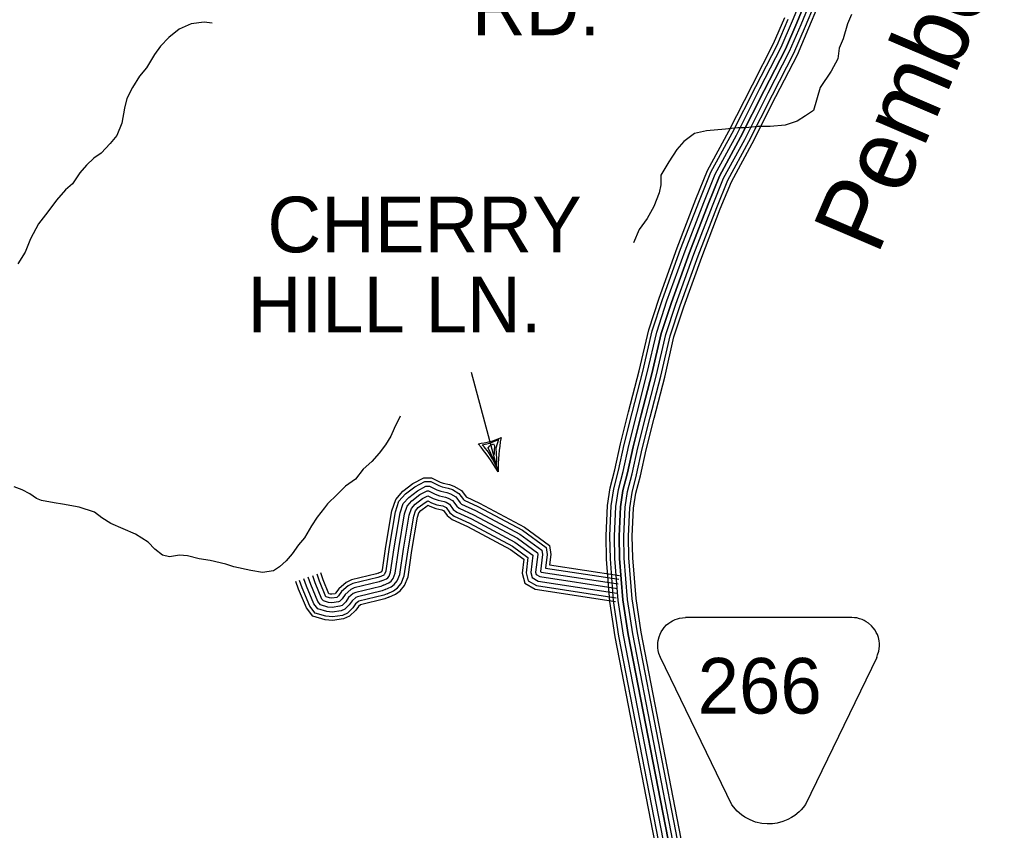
# Model space of a CAD drawing. Extents: x 1788175 to 1969470, y 584502 to 738744.
# Drawn here: x 1892193 to 1898661, y 629566 to 634958 of the extents above; entities that cross this region are included whole.
import ezdxf

# ---------------------------------------------------------------- set-up
doc = ezdxf.new("R2010")
doc.units = 0
for name, color, linetype in [('DESIGN - DRAINAGE - Bridges and Cross Drains Size Text', 7, 'Continuous'), ('DESIGN - ROW - Easement Linework and Patterning', 7, 'Continuous'), ('DESIGN - ROW - Right-of-Way and Easement Labels', 7, 'Continuous'), ('DESIGN - TRANSPORTATION - Text', 7, 'Continuous'), ('SURVEY - CONTROL with Text', 7, 'Continuous'), ('SURVEY - TRANSPORTATION - Roads', 7, 'Continuous')]:
    doc.layers.add(name, color=color, linetype=linetype)

msp = doc.modelspace()

# ---------------------------------------------------------------- linework, layer by layer
at = {"layer": 'DESIGN - ROW - Easement Linework and Patterning'}
for points in [[(1896928.7, 629736.4), (1896454.2, 630716.9), (1896443.7, 630743.9), (1896439.2, 630761.9), (1896436.6, 630779.8), (1896435.8, 630795.4), (1896436.5, 630813.2), (1896438.6, 630829.7), (1896444.3, 630852.9), (1896450.9, 630870.5), (1896458.8, 630886.6), (1896468.8, 630902.8), (1896479.1, 630916.3), (1896494.5, 630932.5), (1896508.8, 630944.5), (1896522, 630953.7), (1896534.7, 630961), (1896551.3, 630968.7), (1896566.9, 630974.2), (1896579.6, 630977.6), (1896601.3, 630981.2), (1896620.6, 630982.2)], [(1897891.3, 630716.9), (1897897.4, 630734.6), (1897905.4, 630757.7), (1897908.3, 630774.4), (1897909.7, 630794.8), (1897909.3, 630810), (1897907.2, 630828), (1897902, 630850.4), (1897895.5, 630868.6), (1897888.6, 630883.1), (1897880, 630898), (1897868.3, 630914), (1897855.7, 630927.9), (1897837, 630944.3), (1897822.2, 630954.5), (1897808.2, 630962.3), (1897793.9, 630968.8), (1897777.7, 630974.5), (1897758, 630979.2), (1897744.1, 630981.2), (1897725, 630982.2), (1896620.6, 630982.2)], [(1897891.3, 630716.9), (1897418.2, 629739.3), (1897403, 629719), (1897388.6, 629702.7), (1897375.3, 629689.6), (1897347.2, 629666.5), (1897325.1, 629651.9), (1897301.1, 629639.1), (1897268.3, 629625.7), (1897230.6, 629615.6), (1897198.9, 629611.1), (1897163.9, 629610), (1897126.6, 629613.4), (1897086.1, 629622.7), (1897050.3, 629636.1), (1897014.7, 629655.1), (1896992.7, 629670.1), (1896963.3, 629695.6), (1896928.7, 629736.4)]]:
    msp.add_lwpolyline(points, dxfattribs=at)
at = {"layer": 'DESIGN - ROW - Right-of-Way and Easement Labels'}
for p, q in [((1895374, 631950.9), (1895196.9, 632611.9)), ((1895267.8, 632130.9), (1895319, 632140.3)), ((1895282.7, 632116.3), (1895267.8, 632130.9)), ((1895308.1, 632111.1), (1895320.2, 632123.1)), ((1895319, 632140.3), (1895376.8, 632165.6)), ((1895320.2, 632123.1), (1895344, 632137.1)), ((1895344, 632137.1), (1895349.8, 632123.3)), ((1895349.8, 632123.3), (1895348.8, 632090.2)), ((1895376.8, 632165.6), (1895360.6, 632107.6)), ((1895309.7, 632080.8), (1895282.7, 632116.3)), ((1895360.7, 631996.9), (1895308.1, 632111.1)), ((1895337.9, 632036.8), (1895309.7, 632080.8)), ((1895348.8, 632090.2), (1895349.1, 632065)), ((1895360.6, 632107.6), (1895364.1, 632037.2)), ((1895365, 631984.9), (1895337.9, 632036.8)), ((1895364.1, 632037.2), (1895360.7, 631996.9))]:
    msp.add_line(p, q, dxfattribs=at)
for centre, radius, start, end in [((1895182.3, 632666.6), 532.3, 276.5708, 293.4292), ((1894040.5, 631156.4), 1552.3, 30.78757, 39.21535), ((1896760.4, 631944.1), 1386.4, 170.27927, 179.71781)]:
    msp.add_arc(centre, radius, start, end, dxfattribs=at)
at = {"layer": 'DESIGN - TRANSPORTATION - Text'}
for points in [[(1897723.2, 634992.4), (1897696.2, 634929.4), (1897669.2, 634830.5), (1897642.2, 634767.6), (1897633.2, 634695.6), (1897588.3, 634614.7), (1897516.3, 634506.8), (1897471.4, 634353.9), (1897417.4, 634317.9), (1897363.5, 634282), (1897282.5, 634255), (1897183.6, 634246), (1897102.7, 634246), (1897021.7, 634237), (1896967.8, 634237), (1896886.8, 634228), (1896760.9, 634219), (1896680, 634201), (1896608.1, 634147.1), (1896563.1, 634093.1), (1896509.2, 634012.2), (1896455.2, 633922.3), (1896455.2, 633859.3), (1896446.2, 633805.4), (1896410.2, 633715.4), (1896365.3, 633634.5), (1896311.3, 633562.6), (1896275.3, 633472.6)], [(1893473.6, 634934.8), (1893419.7, 634940.8), (1893333.7, 634928.8), (1893253.7, 634894.8), (1893185.7, 634838.8), (1893129.6, 634780.8), (1893089.6, 634724.8), (1893037.6, 634636.7), (1892991.5, 634580.7), (1892945.5, 634506.7), (1892907.4, 634432.7), (1892891.4, 634368.6), (1892873.3, 634268.6), (1892841.2, 634186.5), (1892795.2, 634134.5), (1892735.2, 634070.5), (1892687.2, 634036.5), (1892639.1, 633990.5), (1892595.1, 633938.4), (1892545.1, 633866.4), (1892499, 633826.4), (1892439, 633756.4), (1892381, 633680.3), (1892318.9, 633600.3), (1892266.8, 633500.3), (1892230.8, 633412.2), (1892182.7, 633334.2)], [(1894723.3, 632320.6), (1894683.2, 632238.6), (1894661.2, 632188.6), (1894627.2, 632130.6), (1894585.1, 632074.5), (1894535.1, 632018.5), (1894477.1, 631968.5), (1894427, 631902.5), (1894361, 631856.5), (1894305, 631800.4), (1894241, 631738.4), (1894221, 631712.4), (1894170.9, 631650.4), (1894134.9, 631592.4), (1894086.8, 631512.3), (1894048.8, 631466.3), (1894004.8, 631406.3), (1893966.7, 631358.3), (1893920.7, 631320.2), (1893880.7, 631292.2), (1893808.7, 631282.2), (1893730.8, 631294.3), (1893618.9, 631320.3), (1893564.9, 631336.3), (1893461, 631360.4), (1893387, 631372.4), (1893311.1, 631392.4), (1893257.1, 631396.4), (1893191.1, 631386.4), (1893143.1, 631396.5), (1893093.2, 631436.5), (1893049.3, 631482.5), (1892965.4, 631536.6), (1892883.4, 631572.6), (1892801.5, 631606.6), (1892741.6, 631644.7), (1892691.6, 631682.7), (1892589.7, 631716.8), (1892479.8, 631736.8), (1892423.8, 631744.8), (1892339.8, 631760.8), (1892305.9, 631772.8), (1892261.9, 631804.9), (1892212, 631830.9), (1892158, 631850.9)]]:
    msp.add_lwpolyline(points, dxfattribs=at)
at = {"layer": 'SURVEY - CONTROL with Text'}
for points in [[(1896743.1, 628037.4), (1896683.8, 628454.2), (1896616.7, 628862.5), (1896489.6, 629417.1), (1896208.5, 630864.2), (1896173.3, 631095.8), (1896151.5, 631373.7), (1896147.5, 631523.9), (1896157.1, 631721), (1896174.2, 631832.5), (1896204.9, 631952.1), (1896242.7, 632124.8), (1896296.1, 632336.4), (1896366.4, 632609.5), (1896429.2, 632879.7), (1896497.1, 633086.7), (1896617, 633419.6), (1896741.1, 633742.4), (1896817.5, 633929.6), (1896958.7, 634189), (1897114.5, 634499.4), (1897256.5, 634775), (1897331.8, 634949.2), (1897389.4, 635086.8)], [(1896773.9, 628041.2), (1896714.5, 628458.9), (1896647.1, 628868.5), (1896519.9, 629423.5), (1896239.1, 630869.5), (1896204.1, 631099.3), (1896182.5, 631375.4), (1896178.6, 631523.5), (1896188, 631717.9), (1896204.6, 631826.3), (1896235.1, 631944.9), (1896272.8, 632117.7), (1896326.1, 632328.7), (1896396.6, 632602.1), (1896459.1, 632871.4), (1896526.4, 633076.6), (1896646.1, 633408.8), (1896769.9, 633731), (1896845.5, 633916.3), (1896986.2, 634174.7), (1897142.2, 634485.3), (1897284.6, 634761.7), (1897360.3, 634937), (1897418.5, 635076)], [(1897418.5, 635076), (1897360.3, 634937), (1897284.6, 634761.7), (1897142.2, 634485.3), (1896986.2, 634174.7), (1896845.5, 633916.3), (1896769.9, 633731), (1896646.1, 633408.8), (1896526.4, 633076.6), (1896459.1, 632871.4), (1896396.6, 632602.1), (1896326.1, 632328.7), (1896272.8, 632117.7), (1896235.1, 631944.9), (1896204.6, 631826.3), (1896188, 631717.9), (1896178.6, 631523.5), (1896182.5, 631375.4), (1896204.1, 631099.3), (1896239.1, 630869.5), (1896519.9, 629423.5)], [(1896804.7, 628045), (1896745.1, 628463.6), (1896677.6, 628874.5), (1896550.2, 629429.9), (1896269.6, 630874.8), (1896234.9, 631102.9), (1896213.5, 631377), (1896209.6, 631523.2), (1896218.9, 631714.8), (1896235, 631820.1), (1896265.2, 631937.7), (1896303, 632110.6), (1896356.1, 632321.1), (1896426.7, 632594.7), (1896488.9, 632863), (1896555.7, 633066.5), (1896675.1, 633398), (1896798.7, 633719.6), (1896873.6, 633903), (1897013.6, 634160.3), (1897169.8, 634471.2), (1897312.6, 634748.4), (1897388.8, 634924.9), (1897447.6, 635065.3)], [(1896835.5, 628048.8), (1896775.8, 628468.3), (1896708, 628880.5), (1896580.6, 629436.3), (1896300.2, 630880.1), (1896265.7, 631106.4), (1896244.4, 631378.6), (1896240.6, 631522.8), (1896249.8, 631711.7), (1896265.4, 631813.9), (1896295.4, 631930.6), (1896333.2, 632103.5), (1896386.2, 632313.4), (1896456.8, 632587.4), (1896518.8, 632854.7), (1896585, 633056.4), (1896704.2, 633387.1), (1896827.6, 633708.1), (1896901.6, 633889.7), (1897041.1, 634145.9), (1897197.4, 634457.2), (1897340.7, 634735.2), (1897417.4, 634912.8), (1897476.7, 635054.5)], [(1896861, 628051.9), (1896801.2, 628472.2), (1896733.3, 628885.5), (1896605.7, 629441.7), (1896325.5, 630884.4), (1896291.3, 631109.3), (1896270.1, 631380), (1896266.3, 631522.5), (1896275.4, 631709.1), (1896290.7, 631808.7), (1896320.4, 631924.6), (1896358.2, 632097.6), (1896411.1, 632307.1), (1896481.8, 632581.2), (1896543.6, 632847.7), (1896609.3, 633048.1), (1896728.3, 633378.2), (1896851.5, 633698.7), (1896924.9, 633878.7), (1897063.9, 634134), (1897220.3, 634445.5), (1897363.9, 634724.2), (1897441, 634902.7), (1897500.8, 635045.6)], [(1896687.8, 628030.6), (1896628.8, 628445.8), (1896562, 628851.8), (1896435.1, 629405.5), (1896153.6, 630854.7), (1896117.9, 631089.4), (1896095.9, 631370.8), (1896091.8, 631524.5), (1896101.6, 631726.6), (1896119.6, 631843.7), (1896150.7, 631965), (1896188.4, 632137.6), (1896242.1, 632350.2), (1896312.3, 632622.7), (1896375.5, 632894.7), (1896444.4, 633104.8), (1896564.8, 633439), (1896689.3, 633762.9), (1896767.1, 633953.5), (1896909.3, 634214.9), (1897064.9, 634524.6), (1897206.1, 634798.8), (1897280.5, 634971)], [(1896712.4, 628033.6), (1896653.2, 628449.5), (1896586.3, 628856.6), (1896459.2, 629410.6), (1896178, 630858.9), (1896142.4, 631092.2), (1896120.6, 631372.1), (1896116.5, 631524.2), (1896126.3, 631724.1), (1896143.8, 631838.7), (1896174.7, 631959.2), (1896212.5, 632131.9), (1896266, 632344.1), (1896336.3, 632616.9), (1896399.3, 632888.1), (1896467.8, 633096.8), (1896588, 633430.4), (1896712.3, 633753.8), (1896789.4, 633942.9), (1896931.2, 634203.4), (1897086.9, 634513.4), (1897228.5, 634788.2), (1897303.2, 634961.3)]]:
    msp.add_lwpolyline(points, dxfattribs=at)
at = {"layer": 'SURVEY - TRANSPORTATION - Roads'}
for points in [[(1894576.9, 631276.4), (1894601.8, 631287.4), (1894606.1, 631298.4), (1894629.1, 631454.7), (1894668.7, 631691.5), (1894693.7, 631767.7), (1894742.4, 631822.3), (1894808.1, 631872.5), (1894880.9, 631911.5), (1894932.4, 631911.4), (1894989.4, 631882.7), (1895009.3, 631875.7), (1895050.8, 631866.6), (1895081.1, 631854.8), (1895130.9, 631826.3), (1895161.9, 631783.8), (1895249.9, 631742.9), (1895549.6, 631583.4), (1895716.7, 631461.4), (1895725.1, 631401.6), (1895716.9, 631331.6), (1896181.3, 631260.8)], [(1894587, 631253.8), (1894616.2, 631266.8), (1894619.7, 631269.5), (1894622.7, 631273), (1894630.1, 631292), (1894653.5, 631450.8), (1894692.8, 631685.6), (1894715.6, 631755.1), (1894759.2, 631804.1), (1894821.5, 631851.7), (1894887.1, 631886.8), (1894926.5, 631886.7), (1894979.7, 631859.9), (1895002.5, 631851.9), (1895043.6, 631842.8), (1895070.4, 631832.5), (1895114, 631807.4), (1895144.3, 631766), (1895148.3, 631762.8), (1895238.9, 631720.8), (1895536.5, 631562.4), (1895693.6, 631447.6), (1895700.2, 631401.4), (1895689.6, 631310.7), (1896177.5, 631236.3)], [(1894599.6, 631225.5), (1894632.1, 631240), (1894641.2, 631246.9), (1894649.7, 631257), (1894660.3, 631284), (1894684.1, 631446), (1894723, 631678.2), (1894743, 631739.3), (1894780.4, 631781.2), (1894838.3, 631825.5), (1894894.8, 631855.8), (1894919.1, 631855.7), (1894967.5, 631831.3), (1894994, 631822), (1895034.6, 631813.1), (1895057.1, 631804.4), (1895092.9, 631783.8), (1895121.8, 631744.1), (1895132.1, 631736.2), (1895225.1, 631693), (1895520, 631536.1), (1895664.8, 631430.3), (1895668.9, 631401), (1895655.7, 631287.3), (1895661.8, 631283.6), (1896172.9, 631205.7)], [(1894612.2, 631197.2), (1894648, 631213.1), (1894662.8, 631224.3), (1894676.7, 631241.1), (1894690.4, 631276), (1894714.8, 631441.2), (1894753.2, 631670.8), (1894770.5, 631723.5), (1894801.6, 631758.4), (1894855.2, 631799.4), (1894902.5, 631824.7), (1894911.7, 631824.7), (1894955.4, 631802.8), (1894985.5, 631792.1), (1895025.7, 631783.3), (1895043.7, 631776.3), (1895071.7, 631760.2), (1895099.4, 631722.3), (1895115.9, 631709.5), (1895211.3, 631665.2), (1895503.5, 631509.8), (1895635.9, 631413), (1895637.6, 631400.6), (1895624.1, 631283.8), (1895628.4, 631267.4), (1895651.2, 631253.9), (1896168.2, 631175)], [(1894612.2, 631197.2), (1894648, 631213.1), (1894662.8, 631224.3), (1894676.7, 631241.1), (1894690.4, 631276), (1894714.8, 631441.2), (1894753.2, 631670.8), (1894770.5, 631723.5), (1894801.6, 631758.4), (1894855.2, 631799.4), (1894902.5, 631824.7), (1894911.7, 631824.7), (1894955.4, 631802.8), (1894985.5, 631792.1), (1895025.7, 631783.3), (1895043.7, 631776.3), (1895071.7, 631760.2), (1895099.4, 631722.3), (1895115.9, 631709.5), (1895211.3, 631665.2), (1895503.5, 631509.8), (1895635.9, 631413), (1895637.6, 631400.6), (1895624.1, 631283.8), (1895628.4, 631267.4), (1895651.2, 631253.9), (1896168.2, 631175)], [(1894624.8, 631168.8), (1894663.9, 631186.2), (1894684.3, 631201.8), (1894703.7, 631225.1), (1894720.6, 631267.9), (1894745.4, 631436.4), (1894783.4, 631663.3), (1894797.9, 631707.7), (1894822.7, 631735.5), (1894872, 631773.2), (1894907.4, 631792.2), (1894943.2, 631774.2), (1894977, 631762.3), (1895016.7, 631753.5), (1895030.3, 631748.3), (1895050.6, 631736.6), (1895076.9, 631700.5), (1895099.7, 631682.9), (1895197.4, 631637.5), (1895486.9, 631483.5), (1895606, 631396.5), (1895592.6, 631281.5), (1895601.8, 631247.2), (1895640.5, 631224.1), (1896163.5, 631144.4)], [(1894637.4, 631140.5), (1894679.8, 631159.4), (1894705.9, 631179.2), (1894730.8, 631209.1), (1894750.7, 631259.9), (1894776, 631431.5), (1894813.6, 631655.9), (1894825.3, 631691.9), (1894843.9, 631712.7), (1894888.9, 631747.1), (1894907.8, 631757.3), (1894931, 631745.6), (1894968.4, 631732.4), (1895007.7, 631723.8), (1895016.9, 631720.2), (1895029.4, 631713), (1895054.5, 631678.7), (1895083.5, 631656.2), (1895183.6, 631609.7), (1895470.4, 631457.1), (1895573.1, 631382.1), (1895561.1, 631279.2), (1895575.1, 631227), (1895629.9, 631194.4), (1896158.8, 631113.7)], [(1894647.8, 631117), (1894692.9, 631137.1), (1894723.8, 631160.5), (1894753.2, 631195.8), (1894775.7, 631253.3), (1894801.4, 631427.5), (1894838.6, 631649.8), (1894848.1, 631678.8), (1894861.5, 631693.8), (1894902.8, 631725.4), (1894908.2, 631728.3), (1894920.9, 631721.9), (1894961.4, 631707.6), (1895000.3, 631699.1), (1895005.8, 631696.9), (1895011.9, 631693.5), (1895035.9, 631660.5), (1895070, 631634.1), (1895172.2, 631586.7), (1895456.7, 631435.3), (1895545.8, 631370.2), (1895535, 631277.3), (1895552.9, 631210.3), (1895621, 631169.7), (1896155, 631088.3)], [(1894647.7, 631118.1), (1894622.6, 631106.8), (1894458.9, 631067.2), (1894445.8, 631055.9), (1894428.5, 631031), (1894387.4, 630990.5), (1894347.8, 630972.7), (1894273.5, 630961.4), (1894225, 630966.3), (1894143, 630990.5), (1894100.5, 631045.7), (1894048.8, 631170.9), (1894031.2, 631221.3)], [(1894637.6, 631140.6), (1894614.6, 631130.3), (1894449.7, 631090.4), (1894445.9, 631088.7), (1894427.3, 631072.6), (1894409.5, 631047), (1894373.2, 631011.2), (1894340.8, 630996.7), (1894272.9, 630986.3), (1894229.8, 630990.7), (1894157.7, 631012), (1894122.1, 631058.1), (1894071.9, 631179.6), (1894054.6, 631229.4)], [(1894624.9, 631168.9), (1894604.5, 631159.7), (1894439.4, 631119.8), (1894428.9, 631115), (1894404.1, 631093.5), (1894385.7, 631067.1), (1894355.4, 631037.2), (1894331.9, 631026.7), (1894272.1, 631017.6), (1894235.8, 631021.2), (1894176.1, 631038.9), (1894149.2, 631073.8), (1894100.9, 631190.7), (1894083.9, 631239.6)], [(1894612.2, 631197.2), (1894594.4, 631189.2), (1894429.1, 631149.2), (1894412, 631141.3), (1894380.9, 631114.4), (1894361.9, 631087.1), (1894337.6, 631063.2), (1894323.1, 631056.7), (1894271.3, 631048.8), (1894241.8, 631051.8), (1894194.5, 631065.7), (1894176.3, 631089.4), (1894129.9, 631201.7), (1894113.1, 631249.8)], [(1894612.2, 631197.2), (1894594.4, 631189.2), (1894429.1, 631149.2), (1894412, 631141.3), (1894380.9, 631114.4), (1894361.9, 631087.1), (1894337.6, 631063.2), (1894323.1, 631056.7), (1894271.3, 631048.8), (1894241.8, 631051.8), (1894194.5, 631065.7), (1894176.3, 631089.4), (1894129.9, 631201.7), (1894113.1, 631249.8)], [(1894599.5, 631225.5), (1894584.4, 631218.7), (1894418.9, 631178.6), (1894395, 631167.6), (1894357.6, 631135.3), (1894338.1, 631107.2), (1894319.8, 631089.2), (1894314.2, 631086.7), (1894270.5, 631080), (1894247.8, 631082.3), (1894213, 631092.6), (1894203.3, 631105.1), (1894158.9, 631212.7), (1894142.4, 631260)], [(1894586.8, 631253.7), (1894574.3, 631248.1), (1894408.6, 631208), (1894378, 631193.9), (1894334.4, 631156.2), (1894314.3, 631127.3), (1894303.2, 631116.4), (1894269.8, 631111.3), (1894253.8, 631112.9), (1894231.4, 631119.5), (1894230.4, 631120.8), (1894187.8, 631223.7), (1894171.7, 631270.1)], [(1894576.3, 631277.2), (1894565.9, 631272.6), (1894400.1, 631232.4), (1894363.9, 631215.7), (1894315.2, 631173.6), (1894294.5, 631143.9), (1894291.1, 631140.5), (1894269.1, 631137.2), (1894258.8, 631138.2), (1894249.9, 631140.8), (1894211.9, 631232.9), (1894196, 631278.6)]]:
    msp.add_lwpolyline(points, dxfattribs=at)

# ---------------------------------------------------------------- texts
at = {"layer": 'DESIGN - DRAINAGE - Bridges and Cross Drains Size Text'}
msp.add_text('Pemberton', height=475, rotation=66.80416, dxfattribs=at).set_placement((1897895.4, 633383.4))
at = {"layer": 'DESIGN - ROW - Easement Linework and Patterning'}
msp.add_text('266', height=369.6, dxfattribs=at).set_placement((1896701, 630343.7))
at = {"layer": 'DESIGN - ROW - Right-of-Way and Easement Labels'}
for s, p in [('RD.', (1895200.3, 634852.7)), ('CHERRY', (1893840.9, 633410.2)), ('HILL LN.', (1893710.1, 632877.8))]:
    msp.add_text(s, height=370, dxfattribs=at).set_placement(p)

doc.saveas('drawing.dxf')
